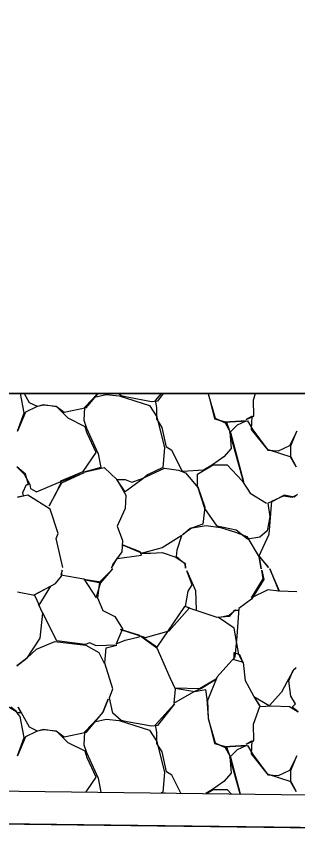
# Model space of a CAD drawing. Extents: x 1574 to 14903, y 7971 to 16537.
# Drawn here: x 12978.45 to 12980.59, y 8001.66 to 8007.86 of the extents above; entities that cross this region are included whole.
import ezdxf

# ---------------------------------------------------------------- set-up
doc = ezdxf.new("R2010")
doc.units = 0
for name, color, linetype in [('DESIGN - EARTHWORK - Shapes', 7, 'Continuous'), ('DESIGN - TRANSPORTATION - Proposed Layout Patterning', 7, 'Continuous'), ('DESIGN - TYPICAL - Finished Grade and Subgrade', 7, 'Continuous'), ('SURVEY - GROUND - Bottom of Topsoil Layer', 7, 'Continuous'), ('SURVEY - GROUND - Top of Ground', 7, 'Continuous')]:
    doc.layers.add(name, color=color, linetype=linetype)

msp = doc.modelspace()

# ---------------------------------------------------------------- linework, layer by layer
at = {"layer": 'DESIGN - EARTHWORK - Shapes'}
msp.add_lwpolyline([(12997.7158, 8001.9767), (13000, 8001.9815), (13014.059, 8002.0109), (13017.3427, 8003.0032), (13018.7334, 8004.0163), (13020.2447, 8005), (12969.1991, 8005), (12963.6889, 8002.2374), (12965.0258, 8002.198), (12969.9827, 8002.1315), (12975.3413, 8002.0366), (12976.0765, 8002.0111), (12982.2637, 8001.9334), (12982.7359, 8001.9882), (12983.8675, 8001.9077), (12986.2531, 8001.9322)], close=True, dxfattribs=at)
msp.add_lwpolyline([(12997.7158, 8001.7267), (12986.2531, 8001.6822), (12983.8675, 8001.6577), (12982.7359, 8001.7382), (12982.2637, 8001.6834), (12976.0765, 8001.7611), (12975.3413, 8001.7866), (12969.9827, 8001.8815), (12965.0258, 8001.948), (12963.6889, 8001.9874), (12963.6889, 8002.2374), (12965.0258, 8002.198), (12969.9827, 8002.1315), (12975.3413, 8002.0366), (12976.0765, 8002.0111), (12982.2637, 8001.9334), (12982.7359, 8001.9882), (12983.8675, 8001.9077), (12986.2531, 8001.9322), (12997.7158, 8001.9767)], dxfattribs=at)
at = {"layer": 'DESIGN - TRANSPORTATION - Proposed Layout Patterning'}
msp.add_line((13020.2447, 8005), (12969.1991, 8005), dxfattribs=at)
for points in [[(12978.8062, 8003.6779), (12978.7562, 8003.8979), (12978.7712, 8003.9379), (12978.7112, 8004.1229), (12978.5412, 8004.2279), (12978.4612, 8004.2129), (12978.5062, 8004.2229), (12978.5012, 8004.2479), (12978.5312, 8004.3079), (12978.5462, 8004.3079), (12978.5212, 8004.3879), (12978.4562, 8004.4429), (12978.5112, 8004.3879), (12978.5562, 8004.3079), (12978.5612, 8004.2779), (12978.6062, 8004.2529), (12978.7912, 8004.3329), (12978.9662, 8004.3979), (12978.7962, 8004.3179), (12978.7562, 8004.2479), (12978.7012, 8004.1479), (12978.7562, 8004.2429), (12978.7912, 8004.3179), (12978.7912, 8004.3379), (12978.9612, 8004.4079), (12979.0612, 8004.5529), (12978.9912, 8004.6979), (12978.9762, 8004.7479), (12978.8462, 8004.8129), (12978.8062, 8004.8529), (12978.7612, 8004.8979), (12978.6562, 8004.9129), (12978.6062, 8004.8979), (12978.5212, 8004.8579), (12978.4612, 8004.7129), (12978.5112, 8004.8529), (12978.4836, 8005)], [(12978.5132, 8005), (12978.5512, 8004.9329), (12978.6112, 8004.9029), (12978.6612, 8004.9129), (12978.7562, 8004.9029), (12978.8162, 8004.8579), (12978.9862, 8004.8929), (12979.0754, 8005)], [(12979.0708, 8005), (12979.0312, 8004.9579), (12978.9712, 8004.8929), (12978.9662, 8004.7979), (12978.9862, 8004.7379), (12979.0762, 8004.5429), (12979.0962, 8004.4379), (12978.9662, 8004.4029), (12979.1212, 8004.4379), (12979.2162, 8004.3479), (12979.2862, 8004.2279), (12979.2812, 8004.1279), (12979.2212, 8003.9929), (12979.2612, 8003.8829), (12979.2562, 8003.7979), (12979.1862, 8003.7029), (12979.1762, 8003.6729), (12979.2212, 8003.7479), (12979.4062, 8003.7729), (12979.3962, 8003.7979), (12979.2662, 8003.8479), (12979.4112, 8003.7879), (12979.4762, 8003.7879), (12979.5612, 8003.7929), (12979.6662, 8003.7579), (12979.7362, 8003.7079), (12979.7412, 8003.6729), (12979.7362, 8003.7029), (12979.6712, 8003.7629), (12979.6762, 8003.8129), (12979.7112, 8003.9229), (12979.5612, 8003.8279), (12979.4112, 8003.7879)], [(12979.0462, 8004.9729), (12979.1362, 8004.9929), (12979.2362, 8004.9829), (12979.4662, 8004.9079), (12979.5212, 8004.8229), (12979.5812, 8004.5879), (12979.5662, 8004.4379), (12979.4512, 8004.3829), (12979.4162, 8004.3529), (12979.2812, 8004.2529), (12979.2162, 8004.3479), (12979.2812, 8004.3479), (12979.3312, 8004.3279), (12979.4062, 8004.3529), (12979.5812, 8004.4329), (12979.6862, 8004.4179), (12979.7412, 8004.3979), (12979.8362, 8004.2829), (12979.8862, 8004.1379), (12979.8712, 8004.0079), (12979.7862, 8003.9779), (12979.7162, 8003.9279), (12979.7762, 8003.9779), (12979.8962, 8003.9979), (12980.0062, 8003.9829), (12980.1212, 8003.9479), (12980.2062, 8003.9129), (12980.3012, 8003.7579), (12980.3162, 8003.6679), (12980.3012, 8003.7629), (12980.3712, 8003.6779), (12980.3012, 8003.7679), (12980.3762, 8003.9329), (12980.3962, 8004.1829), (12980.4862, 8004.2229), (12980.5512, 8004.2129), (12980.5912, 8004.2329), (12980.5662, 8004.2129), (12980.4912, 8004.2279), (12980.4062, 8004.1829), (12980.3662, 8004.1679), (12980.3812, 8004.0629), (12980.3612, 8003.9579), (12980.3062, 8003.9079), (12980.2112, 8003.8929), (12980.1262, 8003.9629), (12979.9812, 8003.9929), (12979.8862, 8004.1279), (12979.8312, 8004.2979), (12979.8312, 8004.3879), (12979.9512, 8004.4579), (12980.0562, 8004.4579), (12980.1712, 8004.3379), (12980.2312, 8004.2429), (12980.3562, 8004.1679)], [(12979.5711, 8005), (12979.5262, 8004.9429), (12979.4812, 8004.9379), (12979.2962, 8004.9729), (12979.2512, 8004.9829), (12979.231, 8005)], [(12979.9119, 8005), (12979.9612, 8004.8079), (12980.0512, 8004.7829), (12980.0762, 8004.7079), (12980.0862, 8004.5829), (12980.0312, 8004.5179), (12979.9462, 8004.4579), (12979.8762, 8004.4179), (12979.7162, 8004.4079), (12979.6362, 8004.5679), (12979.5962, 8004.5929), (12979.5612, 8004.7429), (12979.5212, 8004.8079), (12979.5212, 8004.8929), (12979.5112, 8004.9479), (12979.5584, 8005)], [(12979.9111, 8005), (12979.9112, 8004.9979), (12979.9662, 8004.8129), (12980.0412, 8004.7779), (12980.0812, 8004.7029), (12980.1812, 8004.3329), (12980.0762, 8004.7029), (12980.1362, 8004.7629), (12980.2012, 8004.7929), (12980.0362, 8004.7829), (12980.2112, 8004.7929), (12980.2512, 8004.7229), (12980.3612, 8004.5779), (12980.5412, 8004.5179), (12980.5812, 8004.4429), (12980.5412, 8004.5129), (12980.5412, 8004.6029), (12980.5862, 8004.7129), (12980.5312, 8004.6029), (12980.4462, 8004.5629), (12980.3712, 8004.5679), (12980.2412, 8004.7279), (12980.2462, 8004.8279), (12980.2012, 8004.8029), (12980.2612, 8004.8279), (12980.2562, 8004.9529), (12980.2736, 8005)], [(12978.4612, 8003.4929), (12978.5912, 8003.4679), (12978.6262, 8003.3929), (12978.7162, 8003.5379), (12978.5862, 8003.4679), (12978.7512, 8003.5579), (12978.7962, 8003.6129), (12978.8012, 8003.6579), (12978.7912, 8003.6229), (12978.9662, 8003.5929), (12979.0612, 8003.4479), (12979.0962, 8003.5679), (12978.9662, 8003.5879), (12979.0962, 8003.5629), (12979.1862, 8003.6679), (12979.0862, 8003.5679), (12979.0712, 8003.4479), (12979.1112, 8003.3529), (12979.2012, 8003.3079), (12979.2612, 8003.2129), (12979.2112, 8003.0979), (12979.2812, 8003.1279), (12979.3862, 8003.1529), (12979.3912, 8003.1629), (12979.2462, 8003.2079), (12979.4362, 8003.1479), (12979.6162, 8003.1979), (12979.7712, 8003.3729), (12979.7312, 8003.3829), (12979.5212, 8003.0729), (12979.4012, 8003.1579), (12979.5212, 8003.0679), (12979.6212, 8002.8429), (12979.6612, 8002.7579), (12979.6512, 8002.6479), (12979.8062, 8002.7379), (12979.8612, 8002.7629), (12979.9762, 8002.8329), (12979.8462, 8002.7579), (12979.6612, 8002.7629), (12979.8112, 8002.7379), (12979.8912, 8002.7529), (12979.9012, 8002.6779), (12979.9112, 8002.5379), (12979.9612, 8002.3429), (12980.0512, 8002.3179), (12980.0762, 8002.2429), (12980.0862, 8002.1179), (12980.0312, 8002.0529), (12979.9462, 8001.9929), (12979.894, 8001.9631)], [(12980.1551, 8001.9598), (12980.0762, 8002.2379), (12980.1362, 8002.2979), (12980.2012, 8002.3279), (12980.0362, 8002.3179), (12980.2112, 8002.3279), (12980.2512, 8002.2579), (12980.3612, 8002.1129), (12980.5412, 8002.0529), (12980.5812, 8001.9779), (12980.5412, 8002.0479), (12980.5412, 8002.1379), (12980.5862, 8002.2479), (12980.5312, 8002.1379), (12980.4462, 8002.0979), (12980.3712, 8002.1029), (12980.2412, 8002.2629), (12980.2462, 8002.3629), (12980.2012, 8002.3379), (12980.2612, 8002.3629), (12980.2562, 8002.4879), (12980.3062, 8002.6229), (12980.3962, 8002.6279), (12980.5312, 8002.6229), (12980.5962, 8002.5829), (12980.5512, 8002.6179), (12980.5762, 8002.6429), (12980.5412, 8002.7029), (12980.5262, 8002.8179), (12980.5562, 8002.8929), (12980.5812, 8002.9179), (12980.5612, 8002.8979), (12980.5112, 8002.8079), (12980.4712, 8002.7329), (12980.3762, 8002.6279), (12980.2612, 8002.6979), (12980.3062, 8002.6279), (12980.2612, 8002.7029), (12980.1962, 8002.8179), (12980.1812, 8002.9579), (12980.1112, 8002.9779), (12980.1112, 8003.0329), (12980.1512, 8003.0179), (12980.1762, 8002.9579), (12980.1462, 8003.0179), (12980.1112, 8003.2179), (12979.9912, 8003.2979), (12980.0712, 8003.3179), (12980.1212, 8003.3579), (12980.1462, 8003.3529), (12980.1112, 8003.3529), (12980.0712, 8003.3079), (12979.9812, 8003.2979), (12979.7762, 8003.3679), (12979.7412, 8003.3829), (12979.7612, 8003.4979), (12979.7912, 8003.5479), (12979.7512, 8003.6529), (12979.8162, 8003.5029), (12979.8212, 8003.3579)], [(12980.5862, 8003.4929), (12980.4562, 8003.4979), (12980.3812, 8003.6679), (12980.4512, 8003.4979), (12980.3662, 8003.5079), (12980.2412, 8003.4479), (12980.3312, 8003.5929), (12980.3212, 8003.6579), (12980.3362, 8003.5879), (12980.2412, 8003.4379), (12980.1462, 8003.3679), (12980.1312, 8003.1579), (12980.1162, 8002.9979), (12979.9812, 8002.8479), (12979.9062, 8002.6679), (12979.9112, 8002.5329), (12979.9662, 8002.3479), (12980.0412, 8002.3129), (12980.0812, 8002.2379), (12980.1564, 8001.9598)], [(12979.7049, 8001.9655), (12979.6362, 8002.1029), (12979.5962, 8002.1279), (12979.5612, 8002.2779), (12979.5212, 8002.3429), (12979.5212, 8002.4279), (12979.5112, 8002.4829), (12979.6562, 8002.6429), (12979.5262, 8002.4779), (12979.4812, 8002.4729), (12979.2962, 8002.5079), (12979.2512, 8002.5179), (12979.1862, 8002.5729), (12979.1612, 8002.6879), (12979.1862, 8002.7579), (12979.1262, 8002.9529), (12979.1362, 8003.0679), (12979.2162, 8003.0879), (12979.0612, 8003.0829), (12979.0112, 8003.1079), (12978.9762, 8003.0929), (12978.7612, 8003.1229), (12978.6512, 8003.3379), (12978.6212, 8003.3979), (12978.6512, 8003.3329), (12978.6312, 8003.1429), (12978.5312, 8002.9879), (12978.4562, 8002.9329), (12978.5362, 8002.9929), (12978.6062, 8003.0579), (12978.7462, 8003.1179), (12978.9812, 8003.0879), (12979.0812, 8003.0329), (12979.1212, 8002.9529)], [(12978.983, 8001.9746), (12979.0612, 8002.0879), (12978.9912, 8002.2329), (12978.9762, 8002.2829), (12978.8462, 8002.3479), (12978.8062, 8002.3879), (12978.7612, 8002.4329), (12978.6562, 8002.4479), (12978.6062, 8002.4329), (12978.5212, 8002.3929), (12978.4612, 8002.2479), (12978.5112, 8002.3879), (12978.4812, 8002.5479), (12978.4562, 8002.5779), (12978.4862, 8002.5779), (12978.4662, 8002.6179), (12978.5512, 8002.4679), (12978.6112, 8002.4379), (12978.6612, 8002.4479), (12978.7562, 8002.4379), (12978.8162, 8002.3929), (12978.9862, 8002.4279), (12979.1112, 8002.5779), (12979.1512, 8002.6779), (12979.1112, 8002.5779), (12979.0312, 8002.4929), (12978.9712, 8002.4279), (12978.9662, 8002.3329), (12978.9862, 8002.2729), (12979.0762, 8002.0779), (12979.0962, 8001.9731)], [(12978.3912, 8002.6229), (12978.4562, 8002.5829), (12978.4112, 8002.6179)], [(12979.0462, 8002.5079), (12979.1362, 8002.5279), (12979.2362, 8002.5179), (12979.4662, 8002.4429), (12979.5212, 8002.3579), (12979.5812, 8002.1229), (12979.5662, 8001.9729), (12979.5545, 8001.9674)], [(12979.1207, 8001.9728), (12979.1212, 8001.9729), (12979.1213, 8001.9728)], [(12979.5793, 8001.9671), (12979.5812, 8001.9679), (12979.5881, 8001.967)], [(12979.8999, 8001.963), (12979.9512, 8001.9929), (12980.0562, 8001.9929), (12980.0871, 8001.9607)]]:
    msp.add_lwpolyline(points, dxfattribs=at)
at = {"layer": 'DESIGN - TYPICAL - Finished Grade and Subgrade'}
msp.add_line((12969.1991, 8005), (13020.2447, 8005), dxfattribs=at)
at = {"layer": 'SURVEY - GROUND - Bottom of Topsoil Layer'}
msp.add_line((12976.0765, 8001.7611), (12982.2637, 8001.6834), dxfattribs=at)
at = {"layer": 'SURVEY - GROUND - Top of Ground'}
msp.add_lwpolyline([(12952.7454, 8002.3192), (12963.4438, 8002.2446), (12965.0258, 8002.198), (12969.9827, 8002.1315), (12975.3413, 8002.0366), (12976.0765, 8002.0111), (12982.2637, 8001.9334), (12982.7359, 8001.9882), (12983.8675, 8001.9077), (12986.2531, 8001.9322), (12997.7158, 8001.9767), (13000, 8001.9815), (13014.059, 8002.0109), (13017.3427, 8003.0032), (13018.7334, 8004.0163), (13020.791, 8005.3556), (13021.9769, 8005.9349), (13023.1829, 8006.2217), (13025.2229, 8006.7826), (13029.1549, 8007.8639)], dxfattribs=at)

doc.saveas('drawing.dxf')
